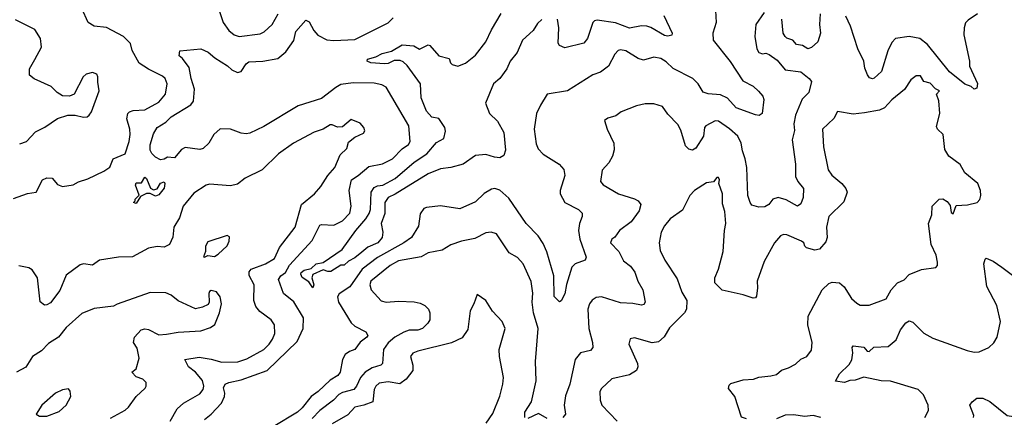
# Model space of a CAD drawing. Extents: x 1690054 to 1842981, y 782881 to 914114.
# Tile 442 of 656: x 1784779 to 1790408, y 796446 to 798722. Entities that reach past the tile are written whole.
import ezdxf

# ---------------------------------------------------------------- set-up
doc = ezdxf.new("R2010")
doc.units = 0

msp = doc.modelspace()

# ---------------------------------------------------------------- linework, layer by layer
at = {"layer": '0CON10XD'}
for points in [[(1784745, 797697.7), (1784825, 797726.9), (1784874.6, 797735.4), (1784910, 797805), (1784935, 797817.5), (1784964.5, 797814.5), (1784995, 797777.8), (1785025, 797766.7), (1785085, 797776.5), (1785116.4, 797793.6), (1785169.4, 797810.6), (1785260, 797855), (1785295, 797878), (1785313.3, 797925), (1785382.5, 797955), (1785405.3, 798025), (1785411.1, 798065), (1785409.6, 798095), (1785391.8, 798155), (1785398.5, 798185), (1785407.5, 798195), (1785428.2, 798201.8), (1785495, 798205.4), (1785575, 798250), (1785612.7, 798295), (1785621.8, 798355), (1785611.4, 798385), (1785595, 798399.2), (1785515, 798438.1), (1785462.9, 798472.9), (1785422.5, 798545), (1785412.9, 798585), (1785373.1, 798625), (1785275, 798677.3), (1785205.5, 798685.5), (1785170, 798705), (1785135.5, 798785.5)], [(1785919.6, 798775), (1785942.5, 798705), (1785975, 798659.2), (1786006, 798636), (1786035, 798626.2), (1786155, 798641.8), (1786177.6, 798652.4), (1786222.2, 798695), (1786256.4, 798755)], [(1788756.5, 798775), (1788760.6, 798705), (1788741.4, 798645), (1788744.3, 798605), (1788841.7, 798481.7), (1788912.5, 798372.5), (1788971.7, 798341.7), (1789002.6, 798312.6), (1789028, 798285), (1789034, 798265), (1789023.3, 798185), (1789006.1, 798173.9), (1788985, 798177.1), (1788875, 798217.3), (1788825, 798272.3), (1788785, 798292.4), (1788715, 798298.2), (1788687.3, 798307.3), (1788657.7, 798355), (1788628.2, 798385), (1788515, 798442.1), (1788475, 798481.1), (1788445, 798500.5), (1788405, 798507.1), (1788345, 798490), (1788315, 798500.6), (1788245, 798544.4), (1788215, 798549.5), (1788201.4, 798545), (1788181.9, 798525), (1788145.6, 798455), (1788099.3, 798420.7), (1788055, 798406.9), (1787911.2, 798315), (1787794.4, 798295.6), (1787757.4, 798232.6), (1787734.4, 798185), (1787720.9, 798095), (1787731.2, 798011.2), (1787742.9, 797982.9), (1787771.4, 797951.4), (1787864, 797895), (1787890, 797865), (1787895, 797830), (1787868.6, 797745), (1787869.2, 797725), (1787896, 797675), (1787974.2, 797635), (1787994.3, 797615), (1787994.4, 797595), (1787978.9, 797555), (1787973.5, 797515), (1787982.1, 797465), (1788017.9, 797362.1), (1788011.2, 797345), (1787955.7, 797325), (1787935.4, 797305), (1787904.6, 797205.4), (1787895, 797153.3), (1787875, 797113.3), (1787865, 797106.2), (1787835, 797137.5), (1787833.3, 797255), (1787792.7, 797392.7), (1787771.7, 797441.7), (1787742.5, 797485), (1787675, 797554.5), (1787575, 797700.6), (1787525, 797746.9), (1787495.6, 797755.6), (1787477.4, 797752.6), (1787435, 797727.8), (1787385, 797679.5), (1787295, 797639.5), (1787185, 797655.6), (1787105, 797647.1), (1787089.4, 797640.6), (1787068.6, 797611.4), (1787059.8, 797540.2), (1787019.1, 797475), (1786976.1, 797443.9), (1786825, 797360.5), (1786736.4, 797295), (1786667, 797193), (1786605, 797152.5), (1786596.5, 797135), (1786601.1, 797105), (1786675, 796986.2), (1786695, 796968.7), (1786757.5, 796935), (1786768.8, 796915), (1786764, 796905), (1786725, 796876.7), (1786695.7, 796835), (1786665, 796823.3), (1786640, 796805), (1786625, 796776.7), (1786611.1, 796705), (1786599.1, 796685), (1786555, 796659.1), (1786486.5, 796593.5), (1786445.9, 796565), (1786395, 796500), (1786367.3, 796475), (1786227.6, 796392.4)], [(1789035, 798762.5), (1788987.8, 798695), (1788982.5, 798625), (1788994.3, 798555.7), (1789004.7, 798534.7), (1789025, 798525.7), (1789045, 798530), (1789063.2, 798523.2), (1789110.1, 798490.1), (1789155.3, 798435.3), (1789245, 798422.9), (1789292.9, 798385), (1789305, 798367.5), (1789290.5, 798305), (1789252.1, 798267.9), (1789215.3, 798175), (1789205.6, 798125), (1789207.9, 798087.9), (1789195.4, 798035), (1789214.6, 797895), (1789215.4, 797825), (1789228.2, 797795), (1789260.9, 797755), (1789258.5, 797705), (1789245, 797668.8), (1789225, 797654.2), (1789161.7, 797691.7), (1789115, 797704.6), (1789085.8, 797695), (1789061.8, 797665), (1789039.6, 797650.4), (1789005, 797648.1), (1788965, 797660.4), (1788954.5, 797675), (1788942.5, 797715), (1788935.7, 797875), (1788927.2, 797925), (1788911.2, 797971.2), (1788904.6, 798015), (1788885.6, 798055), (1788837.8, 798097.8), (1788775, 798141.4), (1788755, 798142.5), (1788701.9, 798115), (1788694.5, 798105), (1788688.6, 798055), (1788645, 797986.2), (1788625, 797976), (1788605, 797981.4), (1788585, 798000.8), (1788559.4, 798089.4), (1788542.3, 798122.3), (1788485, 798182), (1788453.8, 798225), (1788405, 798239.4), (1788355, 798240.6), (1788305, 798229.2), (1788217.5, 798195), (1788187.9, 798172.1), (1788142.2, 798157.8), (1788123.3, 798145), (1788138, 798095), (1788175.8, 798015), (1788177.3, 797977.3), (1788168.7, 797941.3), (1788147.8, 797902.2), (1788110.2, 797859.8), (1788100, 797795), (1788115, 797776.9), (1788202, 797725), (1788293.6, 797696.4), (1788315, 797684.5), (1788330, 797665), (1788321.5, 797628.5), (1788274.1, 797565.9), (1788209.2, 797515), (1788182, 797478), (1788164.3, 797465.7), (1788157.1, 797445), (1788204.5, 797395), (1788230.9, 797340.9), (1788270.9, 797310.9), (1788296.8, 797276.8), (1788313.6, 797225), (1788341.8, 797175), (1788355.5, 797104.5), (1788347.8, 797092.2), (1788335, 797087.8), (1788285, 797097.6), (1788215, 797101), (1788105, 797135.5), (1788075, 797132.1), (1788052.4, 797117.6), (1788037.1, 797095), (1788028.2, 797065), (1788033.6, 796955), (1788054.5, 796875), (1788056.5, 796845), (1788041.7, 796828.3), (1787984.7, 796815.3), (1787955, 796778), (1787923.6, 796635), (1787900.5, 796569.5), (1787892.1, 796515), (1787900, 796465), (1787885, 796445.7)], [(1784779.4, 798010.6), (1784819.2, 798025), (1784870.2, 798079.8), (1784923.7, 798106.3), (1784995, 798156), (1785055, 798176.2), (1785095.8, 798175.8), (1785145, 798163.3), (1785165, 798166.2), (1785176.2, 798175), (1785190, 798195), (1785234.3, 798315), (1785225.7, 798364.3), (1785227.1, 798395), (1785219.7, 798409.7), (1785195, 798420), (1785160.3, 798409.7), (1785142.9, 798395), (1785090, 798295), (1785065, 798283.8), (1785025, 798286.2), (1784994.4, 798304.4), (1784958.6, 798338.6), (1784862.6, 798382.6), (1784836, 798405), (1784835, 798441.2), (1784865.3, 798494.7), (1784904.2, 798565), (1784898.8, 798615), (1784866.6, 798666.6), (1784755, 798721.9)], [(1785835, 796432.8), (1785875, 796463.4), (1785933.3, 796526.7), (1785950, 796565), (1785952, 796585), (1785944.3, 796615.7), (1785954.1, 796635.9), (1785975, 796646), (1786045, 796660.3), (1786194.4, 796715), (1786365, 796879.4), (1786400, 796955), (1786402.7, 797015), (1786346.5, 797106.5), (1786286.9, 797155), (1786258.5, 797235), (1786271.5, 797255), (1786299.3, 797275), (1786322.1, 797317.9), (1786451, 797459), (1786495, 797545.5), (1786505, 797550), (1786575, 797546.1), (1786625, 797571.6), (1786667.3, 797615), (1786674.5, 797655), (1786662, 797745), (1786675.4, 797805), (1786715, 797830.5), (1786775, 797882.2), (1786853.6, 797896.4), (1786910.4, 797925), (1786965, 797983.3), (1787001.9, 798008.1), (1787012.2, 798025), (1787004.4, 798115), (1786874.2, 798335), (1786848.8, 798348.8), (1786805, 798358.2), (1786685, 798360.4), (1786615, 798350), (1786586, 798334), (1786505, 798270.4), (1786370.7, 798229.3), (1786175, 798111.3), (1786095, 798072.9), (1786075, 798068.8), (1786045, 798073.1), (1785985, 798095.9), (1785925, 798097.5), (1785888.6, 798065), (1785860, 798015), (1785829.2, 797985), (1785809.7, 797979.7), (1785725, 797990.4), (1785705, 797978.5), (1785665, 797930.5), (1785625, 797935.4), (1785605, 797923.1), (1785585, 797920.6), (1785555.5, 797935.5), (1785535.5, 797955.5), (1785525.7, 797975), (1785525.7, 798005), (1785545, 798068), (1785565.5, 798105), (1785614.1, 798135.9), (1785645, 798165.9), (1785756.9, 798235), (1785773.6, 798256.4), (1785778.9, 798325), (1785759.2, 798385), (1785748.3, 798448.3), (1785710, 798500), (1785690.8, 798515), (1785695, 798543.3), (1785815, 798555.8), (1785856.3, 798536.3), (1785895, 798504.4), (1785968.3, 798458.3), (1785992, 798435), (1786025, 798420), (1786046, 798425), (1786075, 798470), (1786089.5, 798480.5), (1786170, 798485), (1786255, 798499.6), (1786301.7, 798538.3), (1786346.4, 798603.6), (1786358.2, 798655), (1786415, 798719.2), (1786435, 798708.8), (1786460.5, 798660.5), (1786483.5, 798633.5), (1786535, 798607.3), (1786575, 798602.3), (1786695, 798608.2), (1786886, 798704), (1786915, 798732)], [(1787765, 798723.5), (1787740.3, 798699.7), (1787715, 798660.6), (1787654.5, 798605.5), (1787623.2, 798535), (1787583.3, 798485), (1787565, 798440.8), (1787523.4, 798385), (1787488.3, 798355), (1787441.9, 798245), (1787465, 798184), (1787511.3, 798141.3), (1787546.3, 798076.3), (1787556.9, 797975), (1787548, 797945), (1787525, 797930.8), (1787494.2, 797934.2), (1787445, 797950.4), (1787385, 797943.8), (1787315, 797895.7), (1787245, 797875.5), (1787185, 797868.6), (1787115, 797840.6), (1786925, 797722.5), (1786886, 797704), (1786867.6, 797675), (1786867.7, 797612.3), (1786845.8, 797555), (1786856, 797505), (1786852, 797475), (1786827.1, 797445), (1786769.6, 797420.4), (1786735, 797392.1), (1786695, 797359.7), (1786659.4, 797340.6), (1786635, 797316.7), (1786615, 797316.7), (1786558.8, 797281.2), (1786540.3, 797280.3), (1786515, 797290), (1786455.9, 797264.1), (1786450, 797245), (1786461.4, 797205), (1786455, 797186.7), (1786432.2, 797222.2), (1786395, 797245.6), (1786386, 797265), (1786388.4, 797275), (1786405, 797288.7), (1786445, 797298.1), (1786475, 797324.4), (1786515, 797332.5), (1786622.5, 797407.5), (1786700.6, 797515), (1786758.7, 797581.3), (1786777.3, 797612.7), (1786784.8, 797635), (1786788.6, 797735), (1786805, 797762), (1786825, 797771.7), (1786855, 797774.1), (1786925, 797813.7), (1787035, 797906.5), (1787106.2, 797953.8), (1787161.6, 798018.4), (1787205, 798041.9), (1787214.3, 798084.3), (1787210, 798105), (1787175, 798156.2), (1787135, 798164.4), (1787105, 798199.1), (1787075.3, 798275), (1787071.1, 798355), (1786995, 798460), (1786971.5, 798481.5), (1786955, 798487.4), (1786920.8, 798489.2), (1786885, 798471.2), (1786865, 798468.7), (1786786.7, 798475), (1786766.7, 798485), (1786767.5, 798495), (1786815, 798508.6), (1786850.9, 798529.1), (1786905, 798541.2), (1786965, 798578.7), (1787031.7, 798571.7), (1787065, 798552.9), (1787115, 798578), (1787125, 798573.8), (1787175, 798515.6), (1787235, 798500), (1787241.9, 798475), (1787252.2, 798465), (1787285, 798455.3), (1787327.4, 798472.6), (1787385, 798518.2), (1787444, 798595), (1787475.9, 798664.1), (1787532.1, 798757.9)], [(1788461.4, 798745), (1788508.8, 798645), (1788507.1, 798632.9), (1788485, 798626.9), (1788465, 798630.9), (1788387.1, 798677.1), (1788365, 798684.1), (1788335, 798685.8), (1788265, 798673.1), (1788185, 798703.4), (1788081.2, 798718.8), (1788065, 798716.2), (1788056.2, 798705), (1788025.7, 798615), (1788005, 798588), (1787895, 798560), (1787865, 798573.8), (1787857.1, 798587.1), (1787862.2, 798675), (1787853.1, 798725)], [(1789356.4, 798755), (1789352.1, 798695), (1789358.1, 798645), (1789342.9, 798595), (1789305, 798563.1), (1789285, 798555.7), (1789255, 798574.4), (1789219.7, 798579.7), (1789198.8, 798605), (1789165.5, 798615.5), (1789155.8, 798625), (1789144.4, 798645), (1789135.4, 798725.4)], [(1790255.6, 798754.4), (1790200.9, 798719.1), (1790186.6, 798703.4), (1790178.1, 798675), (1790176.7, 798635), (1790208.2, 798485), (1790208.8, 798455), (1790255.7, 798355.7), (1790250.5, 798329.5), (1790235, 798323.8), (1790218.9, 798338.9), (1790183.2, 798353.2), (1790095, 798423.8), (1789969.5, 798579.5), (1789925, 798613.8), (1789865, 798625.6), (1789786.7, 798615), (1789765, 798590.8), (1789743, 798543), (1789706.7, 798425), (1789665, 798386.9), (1789655, 798383.1), (1789638.3, 798388.3), (1789625.4, 798405.4), (1789611.3, 798445), (1789605.9, 798485), (1789571.5, 798555), (1789529.6, 798685), (1789501.7, 798741.7)], [(1788935, 796437.1), (1788905, 796446.7), (1788866.7, 796565), (1788830.8, 796610.8), (1788835, 796630), (1788845, 796638.8), (1788915, 796661.1), (1788975, 796664.5), (1789005, 796676.4), (1789073.1, 796683.1), (1789105, 796690.8), (1789134.7, 796715.3), (1789175, 796728.5), (1789215, 796751.1), (1789245, 796778.5), (1789278.6, 796795), (1789305, 796831.2), (1789310.6, 796875), (1789284.4, 796975), (1789287.1, 797025), (1789366.7, 797175), (1789405, 797212.5), (1789425, 797219.1), (1789465.6, 797215.6), (1789493, 797193), (1789535, 797126), (1789565, 797099.2), (1789585, 797088.6), (1789635, 797088.6), (1789732, 797125), (1789761.4, 797175), (1789796.7, 797215), (1789836.3, 797233.7), (1789865, 797262.7), (1789935, 797292.5), (1790016.4, 797303.6), (1790026.7, 797315), (1790026.7, 797335), (1790018.8, 797375), (1789990, 797435), (1789974.2, 797555), (1789993.8, 797605), (1789995.7, 797655), (1790035, 797694.4), (1790056.7, 797696.7), (1790080.9, 797680.9), (1790098.6, 797658.6), (1790105, 797618), (1790115, 797610.6), (1790132.5, 797657.5), (1790197.8, 797662.2), (1790253.8, 797676.2), (1790267.7, 797692.3), (1790274.1, 797715.9), (1790272.5, 797745), (1790257.1, 797785), (1790183.3, 797845), (1790155, 797892.5), (1790090.5, 797940.5), (1790068.3, 797978.3), (1790059.5, 798065), (1790025.8, 798095.8), (1790021.2, 798111.2), (1790039.2, 798185), (1790033, 798257), (1790020, 798295), (1790037.5, 798315), (1790015, 798325.6), (1789985, 798357.9), (1789948.8, 798368.8), (1789929.7, 798399.7), (1789905, 798400.6), (1789872.9, 798377.1), (1789838.5, 798321.5), (1789765, 798262.5), (1789722.7, 798217.3), (1789695, 798204.4), (1789608.9, 798188.9), (1789545, 798181.1), (1789455, 798196), (1789432.8, 798157.2), (1789369.5, 798095), (1789374.4, 797995), (1789401.7, 797861.7), (1789421.7, 797831.7), (1789480, 797785), (1789503.1, 797755), (1789508.9, 797735), (1789490.6, 797679.4), (1789405.6, 797595), (1789391.1, 797535), (1789395.3, 797475), (1789388.6, 797451.4), (1789351.9, 797408.1), (1789325, 797402.9), (1789276.6, 797416.6), (1789267.5, 797425), (1789262.5, 797445), (1789249.2, 797455), (1789165, 797491.4), (1789145, 797492.9), (1789128.8, 797485), (1789095, 797444.2), (1789035, 797338), (1788996.2, 797225), (1788996.8, 797186.8), (1788990.8, 797139.2), (1788985, 797130), (1788972.3, 797127.7), (1788915, 797147.3), (1788795, 797174.4), (1788754, 797215), (1788754.2, 797245), (1788775, 797293.3), (1788801.8, 797395), (1788807.9, 797515), (1788815.4, 797555.4), (1788809.6, 797625), (1788797.2, 797667.2), (1788797.8, 797725), (1788775.8, 797785), (1788780.8, 797805), (1788775, 797819.6), (1788765, 797819.6), (1788745.6, 797794.4), (1788705, 797788.2), (1788637.5, 797745), (1788610.6, 797715), (1788568.6, 797631.4), (1788497.4, 797582.6), (1788465, 797541.2), (1788447.1, 797505), (1788435.7, 797445), (1788440.7, 797400.7), (1788467.5, 797345), (1788538.5, 797238.5), (1788565, 797162.5), (1788592.5, 797115), (1788591.4, 797065), (1788580.8, 797045), (1788495, 796958.6), (1788462.8, 796907.2), (1788431.1, 796878.9), (1788395, 796873.1), (1788295, 796900.8), (1788270, 796895), (1788261.2, 796865), (1788311.4, 796755), (1788312.9, 796735), (1788305.7, 796715), (1788265, 796690), (1788164.5, 796665.5), (1788105, 796612), (1788095.7, 796594.3), (1788097.8, 796545), (1788107.5, 796515), (1788194.2, 796425)], [(1786092.2, 797257.8), (1786090.4, 797279.6), (1786102.5, 797295), (1786185, 797323.8), (1786236.4, 797355), (1786265, 797418.5), (1786354.7, 797535.3), (1786390, 797665), (1786464.7, 797725.3), (1786501.9, 797768.1), (1786540.4, 797829.6), (1786580.6, 797875), (1786611.1, 797948.9), (1786648.8, 797985), (1786658.3, 798021.7), (1786695, 798050), (1786745, 798073.3), (1786752.5, 798085), (1786746.7, 798105), (1786725, 798130), (1786675, 798151.4), (1786625, 798108.2), (1786595.9, 798105.9), (1786565, 798120.8), (1786555, 798119.4), (1786515, 798095.8), (1786462, 798078), (1786345, 798014.3), (1786259.2, 797955), (1786165, 797862.5), (1786068, 797815), (1786025, 797781.4), (1785985, 797771.1), (1785865, 797780), (1785845, 797774), (1785775, 797728.6), (1785714.4, 797655), (1785692.3, 797587.7), (1785660, 797535), (1785655, 797476.7), (1785635, 797436), (1785605, 797420.8), (1785565, 797424.3), (1785515, 797414.2), (1785425, 797365.5), (1785345, 797363.5), (1785235, 797345.8), (1785195, 797316.5), (1785145, 797325.5), (1785125, 797318.5), (1785045, 797258.9), (1785008.3, 797171.7), (1784955, 797102), (1784935, 797089.2), (1784921.7, 797088.3), (1784896.9, 797106.9), (1784881.8, 797245), (1784850.8, 797290.8), (1784830.8, 797300.8), (1784775, 797312.5)], [(1785445, 797670), (1785430, 797675), (1785440, 797685), (1785440, 797695), (1785463, 797717), (1785442, 797775), (1785445, 797787.5), (1785475, 797788.8), (1785495, 797820), (1785505, 797812.5), (1785526.9, 797756.9), (1785545, 797748), (1785565.8, 797754.2), (1785585, 797786), (1785605, 797793.8), (1785609.4, 797785), (1785605, 797756.7), (1785575, 797720), (1785555, 797712.5), (1785525, 797727.5), (1785505, 797728), (1785470, 797710), (1785445, 797670)], [(1785835, 797362.5), (1785855, 797372.5), (1785893, 797367), (1785915, 797380), (1785965, 797427.5), (1785976.7, 797455), (1785978.3, 797478.3), (1785965, 797486.7), (1785855, 797450), (1785842.5, 797425), (1785841.2, 797395), (1785830, 797365), (1785835, 797362.5)], [(1787666.7, 796445), (1787667.5, 796475), (1787706.2, 796535), (1787732.7, 796655), (1787728.9, 796765), (1787742.9, 796955), (1787715.9, 797045), (1787709.4, 797105), (1787713.6, 797156.4), (1787703.4, 797223.4), (1787656.9, 797325), (1787625, 797360), (1787578.5, 797388.5), (1787505, 797495.7), (1787475, 797505.7), (1787445, 797501.4), (1787381.3, 797468.7), (1787305, 797453.6), (1787245, 797432.9), (1787195, 797403.6), (1787115, 797386.8), (1787075, 797363.8), (1786945, 797341.4), (1786896.9, 797315), (1786786.8, 797225), (1786781.2, 797205), (1786788.5, 797175), (1786845, 797113.3), (1786875, 797105.5), (1786945, 797111.2), (1787035, 797107.8), (1787069.4, 797099.4), (1787096.1, 797086.1), (1787116, 797066), (1787123.3, 797045), (1787123.5, 797005), (1787112.2, 796985), (1787081.9, 796955), (1787055, 796945.9), (1787005, 796944.3), (1786975, 796933.2), (1786923.1, 796905), (1786885, 796873.3), (1786859.7, 796835), (1786853.8, 796755), (1786843.3, 796745), (1786795, 796729), (1786754.6, 796705), (1786728.4, 796675), (1786705.6, 796624.4), (1786689.4, 796605), (1786625, 796588.1), (1786603.7, 796576.3), (1786573.8, 796545), (1786495.9, 796485), (1786451.4, 796438.6)], [(1789522, 796748), (1789536.7, 796775), (1789542.2, 796815), (1789538, 796845), (1789544.2, 796855.8), (1789605, 796848.6), (1789624.4, 796825), (1789635, 796822.9), (1789662.5, 796847.5), (1789745, 796850.9), (1789790, 796890), (1789815, 796947.5), (1789845, 796986), (1789865, 796997.5), (1789885, 796990), (1789948.5, 796928.5), (1789999.1, 796899.1), (1790195, 796829.5), (1790235, 796820), (1790265, 796820.8), (1790320, 796845), (1790347.9, 796872.1), (1790368, 796905), (1790386.7, 796995), (1790365, 797086.2), (1790308.9, 797195), (1790291.4, 797325), (1790298.3, 797351.7), (1790305, 797356.7), (1790345, 797340.8), (1790394.6, 797304.6), (1790485, 797237.5)], [(1785640, 796425), (1785679.1, 796495), (1785715, 796526.8), (1785808.5, 796581.5), (1785827.8, 796605), (1785831.5, 796625), (1785825, 796657.1), (1785784.3, 796704.3), (1785744.8, 796734.8), (1785723.6, 796776.4), (1785805, 796789.6), (1785875, 796779.7), (1785935, 796761.3), (1786026.3, 796763.7), (1786078.5, 796781.5), (1786175, 796834.6), (1786206.4, 796865), (1786225, 796892.9), (1786238.7, 796925), (1786235.4, 796975), (1786216.5, 797005), (1786151.7, 797051.7), (1786130.1, 797080.1), (1786118.4, 797115), (1786119.3, 797205), (1786092.2, 797257.8)], [(1785298.5, 796441.5), (1785382.8, 796487.2), (1785402, 796505), (1785446, 796565), (1785497.7, 796612.3), (1785503.3, 796625), (1785502.5, 796645), (1785483.9, 796663.9), (1785445, 796677.5), (1785420, 796705), (1785446.2, 796723.8), (1785462.5, 796785), (1785451.5, 796841.5), (1785429.3, 796875), (1785436, 796904), (1785473.6, 796946.4), (1785495, 796951.9), (1785515, 796948.8), (1785575, 796919.2), (1785618.7, 796921.3), (1785685, 796932.9), (1785815, 796940.8), (1785870.5, 796959.5), (1785895, 796977.5), (1785922, 797045), (1785932.5, 797095), (1785925.8, 797135.8), (1785903.6, 797163.6), (1785875, 797172.5), (1785863.8, 797166.2), (1785860, 797155), (1785863.3, 797105), (1785857.7, 797092.3), (1785824.1, 797075.9), (1785785, 797066.7), (1785685, 797112.5), (1785645.5, 797145.5), (1785615, 797157.8), (1785525, 797160), (1785335.9, 797094.1), (1785315, 797082), (1785205, 797068.1), (1785135, 797040), (1785045, 796960), (1785001.9, 796905), (1784945, 796868.9), (1784905, 796825.9), (1784853.1, 796795), (1784815, 796732.3), (1784761.4, 796705)], [(1787446.8, 796413.2), (1787485, 796468.6), (1787523.3, 796566.7), (1787541.8, 796635), (1787544.5, 796674.5), (1787521.9, 796795), (1787520, 796835), (1787554.3, 796955), (1787538, 796995), (1787483.2, 797053.2), (1787445, 797113.8), (1787395, 797150), (1787376, 797095), (1787354.3, 797055.7), (1787340.7, 796949.3), (1787309.2, 796900.8), (1787247.7, 796872.3), (1787054.6, 796825.4), (1787026.8, 796813.2), (1787014.2, 796795), (1787026.9, 796745), (1787027.5, 796715), (1786988, 796665), (1786952.2, 796637.8), (1786885, 796650), (1786835, 796641.2), (1786816, 796625), (1786806.4, 796605), (1786798.5, 796535), (1786747.5, 796515), (1786695, 796504.5), (1786655, 796460.4), (1786565, 796408.8)], [(1789954.3, 796445), (1789975.7, 796485), (1789973.1, 796515), (1789945.3, 796575.3), (1789915.3, 796605.3), (1789757, 796653), (1789705, 796654.5), (1789605, 796676.5), (1789555, 796658.1), (1789525, 796656.9), (1789495, 796645.7), (1789443.3, 796653.3), (1789465.8, 796695), (1789522, 796748)], [(1790232.9, 796445), (1790234, 796456), (1790211.2, 796515), (1790224.7, 796535), (1790251.1, 796555), (1790285.4, 796555.4), (1790325, 796537.5), (1790425, 796457.1), (1790485, 796447.1), (1790555, 796463.8), (1790598.9, 796511.1), (1790645, 796533.3), (1790705, 796535.5), (1790745, 796521), (1790755.3, 796524.7), (1790760.2, 796535), (1790754.6, 796575), (1790758.2, 796605), (1790742.2, 796645), (1790717.7, 796677.7)], [(1784892.3, 796452.3), (1784935, 796452.5), (1785005, 796479.2), (1785045.8, 796515), (1785071.2, 796565), (1785068.8, 796595), (1785059.3, 796609.3), (1785025, 796603.8), (1784985, 796584), (1784906.2, 796515), (1784873.3, 796463.3), (1784892.3, 796452.3)], [(1787795, 796438.9), (1787745, 796468.8), (1787685, 796440)], [(1789358.8, 796445), (1789315, 796456.7), (1789265, 796450.5), (1789205, 796461.1), (1789155, 796458.5), (1789105, 796438.1)]]:
    msp.add_lwpolyline(points, dxfattribs=at)

doc.saveas('drawing.dxf')
